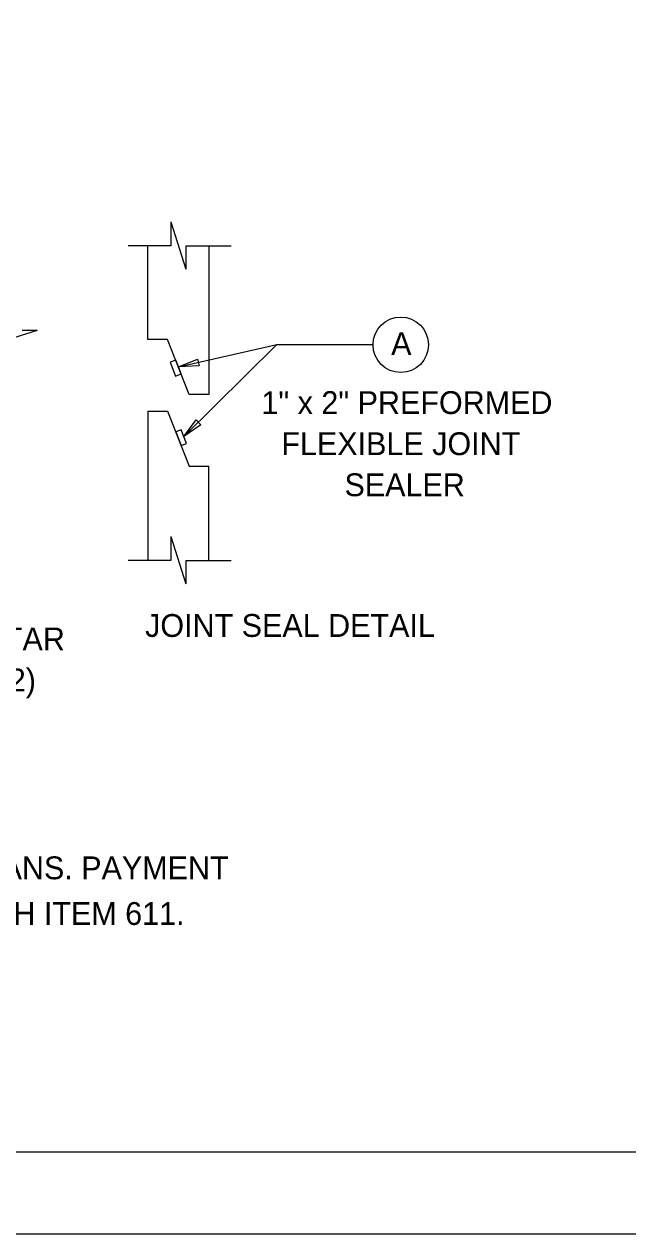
# Model space of a CAD drawing. Extents: x -1609 to 1184, y -412 to 394.
# Drawn here: x 607.49 to 614.91, y 235.54 to 250.38 of the extents above; entities that cross this region are included whole.
import ezdxf

# ---------------------------------------------------------------- set-up
doc = ezdxf.new("R2010")
doc.units = 0
for name, color, linetype in [('Default', 7, 'Continuous'), ('SH_Border', 7, 'Continuous'), ('SH_Cut_Line', 7, 'Continuous'), ('SH_Data', 7, 'Continuous'), ('ST_Details', 7, 'Continuous'), ('ST_Text', 7, 'Continuous')]:
    doc.layers.add(name, color=color, linetype=linetype)

msp = doc.modelspace()

# ---------------------------------------------------------------- linework, layer by layer
at = {"layer": 'Default'}
for points in [[(609.624, 246.267), (609.642, 246.186), (609.389, 246.171)], [(609.605, 245.523), (609.663, 245.463), (609.456, 245.317)]]:
    msp.add_lwpolyline(points, close=True, dxfattribs=at)
at = {"layer": 'SH_Border'}
msp.add_lwpolyline([(595.734, 278.538), (659.734, 278.538), (659.734, 236.538), (595.734, 236.538)], close=True, dxfattribs=at)
at = {"layer": 'SH_Cut_Line'}
msp.add_lwpolyline([(592.734, 235.538), (660.734, 235.538), (660.734, 279.538), (592.734, 279.538)], close=True, dxfattribs=at)
at = {"layer": 'ST_Details'}
for p, q in [((609.297, 247.951), (609.481, 247.371)), ((609.297, 247.951), (609.297, 247.658)), ((609.297, 247.658), (608.772, 247.658)), ((609.014, 246.509), (609.014, 247.658)), ((610.038, 247.654), (609.481, 247.654)), ((609.481, 247.654), (609.481, 247.371)), ((609.764, 247.654), (609.764, 245.833)), ((607.655, 246.618), (607.292, 246.503)), ((607.655, 246.618), (607.471, 246.618)), ((609.256, 246.509), (609.014, 246.509)), ((609.014, 246.509), (609.014, 246.509)), ((609.522, 245.833), (609.256, 246.509)), ((609.764, 245.833), (609.522, 245.833)), ((609.014, 245.63), (609.014, 243.797)), ((609.014, 245.629), (609.256, 245.629)), ((609.256, 245.629), (609.522, 244.953)), ((609.522, 244.953), (609.764, 244.953)), ((609.764, 243.794), (609.764, 244.953)), ((609.297, 244.091), (609.481, 243.511)), ((609.297, 244.091), (609.297, 243.797)), ((609.297, 243.797), (608.772, 243.797)), ((610.038, 243.794), (609.481, 243.794)), ((609.481, 243.794), (609.481, 243.511))]:
    msp.add_line(p, q, dxfattribs=at)
for points in [[(609.289, 246.229), (609.355, 246.06), (609.422, 246.087), (609.356, 246.256)], [(609.356, 245.376), (609.422, 245.206), (609.489, 245.233), (609.423, 245.402)]]:
    msp.add_lwpolyline(points, close=True, dxfattribs=at)
at = {"layer": 'ST_Text'}
for p, q in [((609.389, 246.171), (610.598, 246.446)), ((609.456, 245.317), (610.598, 246.446)), ((610.598, 246.446), (611.779, 246.446))]:
    msp.add_line(p, q, dxfattribs=at)
msp.add_circle((612.119, 246.443), 0.34, dxfattribs=at)

# ---------------------------------------------------------------- texts
at = {"layer": 'SH_Data'}
for s, p in [('A', (612.001, 246.318)), ('1" x 2" PREFORMED', (610.408, 245.594)), ('FLEXIBLE JOINT', (610.653, 245.09)), ('SEALER', (611.428, 244.586)), ('JOINT SEAL DETAIL', (608.98, 242.86)), ('STRENGTH MORTAR', (604.209, 242.695)), ('BACKFILL (TYPE 2)', (604.227, 242.191)), ('A  - SEAL JOINTS AS DETAILED IN THESE PLANS. PAYMENT', (599.207, 239.887)), ('    FOR JOINT SEAL SHALL BE INCLUDED WITH ITEM 611.', (599.207, 239.327))]:
    msp.add_text(s, height=0.28, dxfattribs=at).set_placement(p)

doc.saveas('drawing.dxf')
